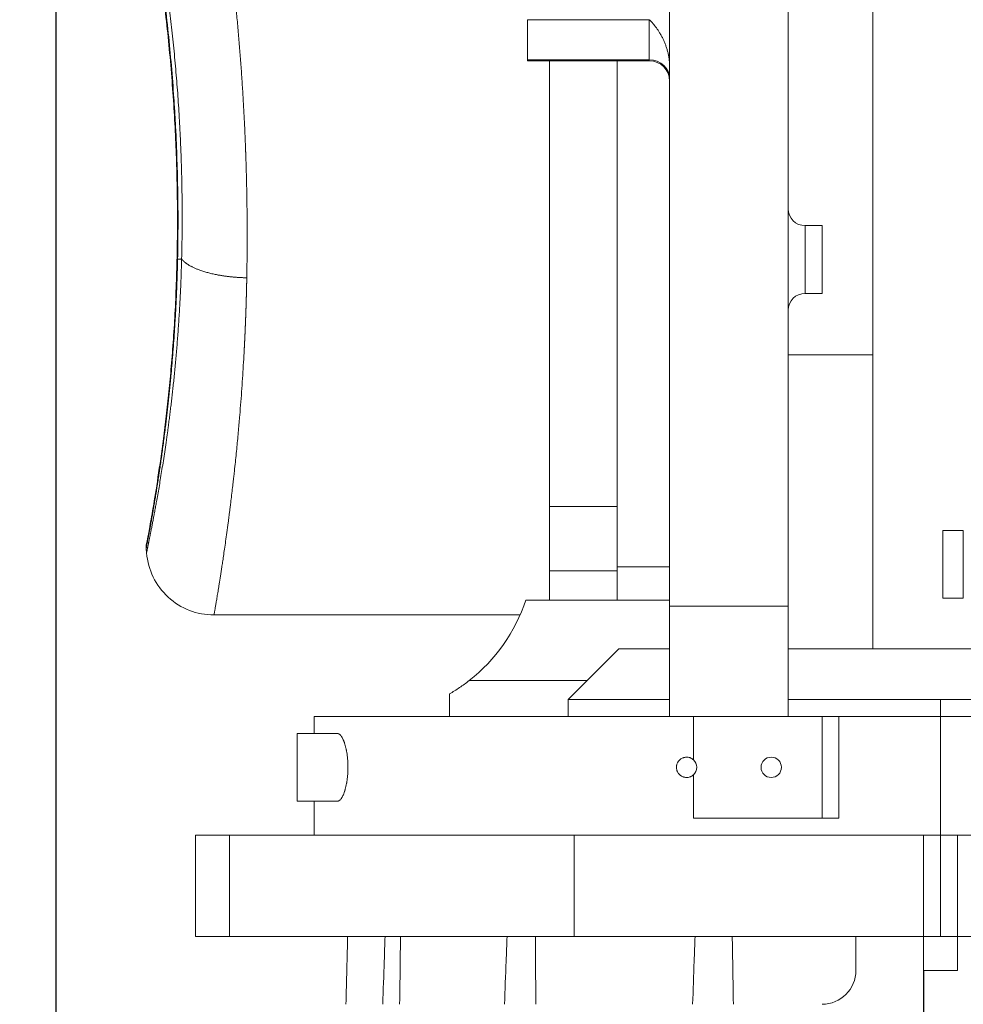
# Model space of a CAD drawing. Header units: millimetres. Extents: x 5437 to 18441, y -4466 to 3128.
# Tile 333 of 497: x 13336 to 13615, y -330 to -40. Entities that reach past the tile are written whole.
import ezdxf

# ---------------------------------------------------------------- set-up
doc = ezdxf.new("R2010")
doc.units = ezdxf.units.MM
doc.layers.add('1', color=7, linetype='Continuous', true_color=0xffffff)
doc.dimstyles.get("Standard").update_dxf_attribs({"dimtxt": 0.18, "dimasz": 0.18, "dimexe": 0.18, "dimexo": 0.0625, "dimgap": 0.09, "dimtad": 0, "dimtih": 1, "dimtoh": 1, "dimdec": 4, "dimzin": 0, "dimdsep": 46, "dimtxsty": 'Standard', "dimcen": 0.09, "dimadec": 0, "dimazin": 0, "dimtfac": 1, "dimtdec": 4, "dimtofl": 0, "dimtmove": 0, "dimatfit": 3, "dimfxl": 1, "dimtolj": 1, "dimtzin": 0, "dimarcsym": 0})

# ---------------------------------------------------------------- blocks, each defined once
blk = doc.blocks.new('*D4')
at = {"color": 0, "lineweight": -2, "transparency": 16777216}
for p, q in [((13346.81, 234.5), (13346.81, -825.63)), ((13857.59, -64.5), (13857.59, -825.63))]:
    blk.add_line(p, q, dxfattribs=at)
at = {"color": 0, "lineweight": 0, "transparency": 16777216}
for p, q in [((13426.81, -825.45), (13508.78, -825.45)), ((13777.59, -825.45), (13695.62, -825.45))]:
    blk.add_line(p, q, dxfattribs=at)
at = {"color": 0, "lineweight": 20, "transparency": 16777216}
for points in [[(13426.81, -812.12), (13426.81, -838.79), (13346.81, -825.45)], [(13777.59, -812.12), (13777.59, -838.79), (13857.59, -825.45)]]:
    blk.add_solid(points, dxfattribs=at)
at = {"layer": 'Defpoints', "color": 0, "lineweight": 20, "transparency": 16777216}
for p in [(13346.81, 234.56), (13857.59, -64.44), (13346.81, -825.45)]:
    blk.add_point(p, dxfattribs=at)
at = {"color": 0, "lineweight": 20, "transparency": 16777216, "insert": (13602.2, -825.45), "char_height": 80, "attachment_point": 5}
blk.add_mtext('\\A1;515', dxfattribs=at)
blk = doc.blocks.new('*D5')
at = {"color": 0, "lineweight": -2, "transparency": 16777216}
for p, q in [((13603.08, -320.5), (13603.08, -694.53)), ((13346.81, -825.39), (13346.81, -694.17))]:
    blk.add_line(p, q, dxfattribs=at)
at = {"color": 0, "lineweight": 0, "transparency": 16777216}
for p, q in [((13346.81, -694.35), (13266.81, -694.35)), ((13523.08, -694.35), (13426.81, -694.35))]:
    blk.add_line(p, q, dxfattribs=at)
at = {"color": 0, "lineweight": 20, "transparency": 16777216}
for points in [[(13426.81, -681.02), (13426.81, -707.69), (13346.81, -694.35)], [(13523.08, -681.02), (13523.08, -707.69), (13603.08, -694.35)]]:
    blk.add_solid(points, dxfattribs=at)
at = {"layer": 'Defpoints', "color": 0, "lineweight": 20, "transparency": 16777216}
for p in [(13603.08, -320.44), (13346.81, -694.35), (13346.81, -825.45)]:
    blk.add_point(p, dxfattribs=at)
at = {"color": 0, "lineweight": 20, "transparency": 16777216, "insert": (13166.72, -694.35), "char_height": 80, "attachment_point": 5}
blk.add_mtext('\\A1;250', dxfattribs=at)

msp = doc.modelspace()

# ---------------------------------------------------------------- linework, layer by layer
at = {"layer": '1', "color": 0, "lineweight": 20}
for p, q in [((13588.08476, -138.62715), (13588.08476, 114.56434)), ((13528.08476, 112.36206), (13528.08476, -212.87434)), ((13563.08476, 112.36206), (13563.08476, -212.87434)), ((13522.08476, -39.59445), (13486.08476, -39.59445)), ((13486.08476, -39.59445), (13486.08476, -51.4257)), ((13522.08476, -51.4257), (13522.08476, -39.59445)), ((13486.08476, -51.71936), (13486.08476, -51.4257)), ((13522.08476, -51.4257), (13486.08476, -51.4257)), ((13486.08476, -51.71936), (13522.08476, -51.71936)), ((13492.58476, -211.02904), (13492.58476, -51.72369)), ((13512.58476, -51.71777), (13512.58476, -201.16479)), ((13522.08476, -51.4257), (13522.08476, -51.71936)), ((13568.08476, -100.43566), (13573.08476, -100.43566)), ((13568.08476, -120.43566), (13568.08476, -100.43566)), ((13573.08476, -100.43566), (13573.08476, -120.43566)), ((13573.08476, -120.43566), (13568.08476, -120.43566)), ((13563.08515, -138.62715), (13588.08476, -138.62715)), ((13588.08476, -138.62715), (13588.08476, -225.43566)), ((13492.58476, -183.41127), (13512.58476, -183.41127)), ((13614.79748, -190.43566), (13608.78173, -190.43566)), ((13608.78173, -190.43566), (13608.78173, -210.43566)), ((13614.79748, -210.43566), (13614.79748, -190.43566)), ((13492.58476, -202.43566), (13512.58476, -202.43566)), ((13512.58476, -201.16479), (13528.08445, -201.16479)), ((13512.58476, -211.03149), (13512.58476, -201.16479)), ((13528.08476, -211.02886), (13485.5911, -211.02886)), ((13608.78173, -210.43566), (13614.79748, -210.43566)), ((13528.08476, -212.87434), (13528.08476, -245.43566)), ((13528.08476, -212.87434), (13563.08476, -212.87434)), ((13563.08476, -245.43566), (13563.08476, -212.87434)), ((13393.54687, -215.43566), (13483.90966, -215.43566)), ((13513.08476, -225.43566), (13498.08476, -240.43566)), ((13528.08354, -225.43566), (13513.08476, -225.43566)), ((13563.08476, -225.43566), (13608.08476, -225.43566)), ((13608.08476, -225.43566), (13672.95201, -225.43566)), ((13503.69903, -234.82216), (13468.8858, -234.82216)), ((13463.08476, -238.73693), (13463.08476, -245.43566)), ((13528.08476, -240.43566), (13498.08476, -240.43566)), ((13498.08476, -240.43566), (13498.08476, -245.43566)), ((13563.08476, -240.43566), (13608.08476, -240.43566)), ((13608.08476, -240.43566), (13679.74304, -240.43566)), ((13608.08476, -245.43566), (13608.08476, -240.43566)), ((13423.08476, -245.43566), (13423.08476, -250.43574)), ((13423.08476, -245.43566), (13535.11216, -245.43566)), ((13535.11216, -245.43566), (13573.08476, -245.43566)), ((13535.11216, -245.43566), (13535.11216, -258.22441)), ((13573.08476, -245.43566), (13578.08476, -245.43566)), ((13573.08476, -245.43566), (13573.08476, -275.43566)), ((13578.08476, -245.43566), (13608.08476, -245.43566)), ((13578.08476, -245.43566), (13578.08476, -275.43566)), ((13608.08476, -245.43566), (13769.54517, -245.43566)), ((13608.08476, -280.43566), (13608.08476, -245.43566)), ((13418.08476, -250.43566), (13429.96963, -250.43566)), ((13418.08476, -250.43566), (13418.08476, -270.43566)), ((13535.11216, -262.64692), (13535.11216, -275.43566)), ((13429.96963, -270.43566), (13418.08476, -270.43566)), ((13423.08476, -270.43551), (13423.08476, -280.43566)), ((13535.11216, -275.43566), (13578.08476, -275.43566)), ((13398.08476, -280.43566), (13388.08476, -280.43566)), ((13388.08476, -280.43566), (13388.08476, -310.43566)), ((13398.08476, -280.43566), (13499.91822, -280.43566)), ((13398.08476, -280.43566), (13398.08476, -310.43566)), ((13499.91822, -280.43566), (13603.08476, -280.43566)), ((13499.91822, -310.43566), (13499.91822, -280.43566)), ((13603.08476, -280.43566), (13608.08476, -280.43566)), ((13603.08476, -310.43566), (13603.08476, -280.43566)), ((13608.08476, -280.43566), (13613.08476, -280.43566)), ((13608.08476, -310.43566), (13608.08476, -280.43566)), ((13613.08476, -280.43566), (13716.2513, -280.43566)), ((13613.08476, -310.43566), (13613.08476, -280.43566)), ((13388.08476, -310.43566), (13398.08476, -310.43566)), ((13398.08476, -310.43566), (13499.91822, -310.43566)), ((13499.91822, -310.43566), (13583.08443, -310.43566)), ((13603.08476, -310.43566), (13583.08476, -310.43566)), ((13583.08476, -310.43566), (13583.08476, -320.43566)), ((13608.08476, -310.43566), (13603.08476, -310.43566)), ((13603.08476, -310.43566), (13603.08476, -320.43566)), ((13613.08476, -310.43566), (13608.08476, -310.43566)), ((13633.08476, -310.43566), (13613.08476, -310.43566)), ((13613.08476, -320.43566), (13613.08476, -310.43566)), ((13603.08476, -320.43566), (13613.08476, -320.43566))]:
    msp.add_line(p, q, dxfattribs=at)
for centre, radius, start, end in [((13522.08476, -57.71936), 6, 0, 90), ((13568.08476, -95.43566), 5, 180, 270), ((13568.08476, -125.43566), 5, 90, 180), ((13438.08476, -195.43566), 50, 308.0261321, 341.8284032), ((13533.08476, -260.43566), 3, 0, 47.4836321), ((13558.08476, -260.43566), 3, 0, 180), ((13533.08476, -260.43566), 3, 312.5163679, 0), ((13558.08476, -260.43566), 3, 180, 0), ((13573.08476, -320.43566), 10, 270, 0)]:
    msp.add_arc(centre, radius, start, end, dxfattribs=at)
msp.add_ellipse((13522.08476, -57.13204), major_axis=(-6, 0), ratio=0.951056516, start_param=3.141592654, end_param=4.71238898, dxfattribs=at)
for points, degree, knots in [([(13366.55426, 33.45338), (13367.12361, 31.12593), (13367.69525, 28.73359), (13368.83622, 23.81931), (13369.40556, 21.29737), (13370.53584, 16.12402), (13371.09678, 13.4726), (13371.92786, 9.39842), (13372.20318, 8.02418), (13372.61312, 5.93856), (13372.81733, 4.88968), (13373.05417, 3.65537), (13373.17222, 3.03556), (13373.23115, 2.72499), (13373.2606, 2.56954), (13373.27531, 2.49178), (13373.28267, 2.45288), (13373.28635, 2.43343), (13373.28792, 2.4251), (13373.28897, 2.41954), (13373.28949, 2.4168), (13373.8347, -0.46707), (13374.36405, -3.38368), (13375.38685, -9.28819), (13375.88029, -12.27608), (13376.82694, -18.32331), (13377.28014, -21.38266), (13377.92721, -26.02545), (13378.13745, -27.58201), (13378.44439, -29.93032), (13378.59574, -31.10784), (13378.76859, -32.48751), (13378.85408, -33.17882), (13378.89659, -33.52485), (13378.91778, -33.69795), (13378.92836, -33.78453), (13378.93365, -33.82782), (13378.9363, -33.84947), (13378.93743, -33.85875), (13378.93818, -33.86493), (13378.93856, -33.86799), (13379.32935, -37.07041), (13380.05539, -43.48024), (13380.97344, -53.12971), (13381.46909, -59.5865), (13381.79704, -64.43828), (13381.89907, -66.05708), (13382.04122, -68.48759), (13382.10958, -69.70343), (13382.18458, -71.12293), (13382.22091, -71.83294), (13382.23877, -72.18801), (13382.24763, -72.36556), (13382.25141, -72.44166), (13382.25393, -72.49239), (13382.25519, -72.51779), (13382.41684, -75.78507), (13382.67721, -82.22025), (13382.81938, -88.55854), (13382.90473, -94.84861), (13382.91899, -97.96954), (13382.89394, -104.16336), (13382.85463, -107.23626), (13382.79066, -110.2852)], 3, [0, 0, 0, 0, 0.0625, 0.0625, 0.125, 0.125, 0.1875, 0.1875, 0.21875, 0.21875, 0.234375, 0.2421875, 0.24609375, 0.248046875, 0.249023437, 0.249511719, 0.249755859, 0.24987793, 0.249938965, 0.249938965, 0.25, 0.25, 0.3125, 0.3125, 0.375, 0.375, 0.4375, 0.4375, 0.46875, 0.46875, 0.484375, 0.4921875, 0.49609375, 0.498046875, 0.499023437, 0.499511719, 0.499755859, 0.49987793, 0.499938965, 0.499938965, 0.5, 0.5, 0.5625, 0.625, 0.6875, 0.6875, 0.71875, 0.71875, 0.734375, 0.7421875, 0.74609375, 0.748046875, 0.749023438, 0.749511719, 0.749511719, 0.75, 0.75, 0.8125, 0.875, 0.875, 0.9375, 0.9375, 1, 1, 1, 1]), ([(13366.65132, 32.31533), (13367.9065, 27.22558), (13370.32894, 16.57408), (13373.87721, -1.14769), (13376.95585, -19.70845), (13379.43823, -38.64689), (13381.23356, -57.49167), (13382.33691, -75.81577), (13382.79225, -93.29565), (13382.7419, -104.31235), (13382.62995, -109.64322)], 3, [0, 0, 0, 0, 0.139369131, 0.274592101, 0.405683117, 0.532654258, 0.655525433, 0.77433703, 0.88914185, 1, 1, 1, 1]), ([(13390.3802, 30.05686), (13390.39097, 30.00101), (13390.41249, 29.88946), (13390.4447, 29.72216), (13390.47682, 29.55515), (13390.50884, 29.38842), (13390.54077, 29.22197), (13390.57261, 29.05582), (13390.60435, 28.88994), (13390.636, 28.72436), (13390.66755, 28.55907), (13390.69901, 28.39407), (13390.73037, 28.22937), (13390.76163, 28.06496), (13390.79281, 27.90085), (13390.82388, 27.73703), (13390.85487, 27.57352), (13390.88576, 27.4103), (13390.91655, 27.24739), (13390.94725, 27.08478), (13390.97785, 26.92248), (13391.00836, 26.76049), (13391.03877, 26.5988), (13391.06909, 26.43742), (13391.09932, 26.27636), (13391.12945, 26.1156), (13391.15948, 25.95516), (13391.18943, 25.79504), (13391.21927, 25.63523), (13391.24902, 25.47574), (13391.27868, 25.31657), (13391.30824, 25.15772), (13391.33771, 24.99919), (13391.36708, 24.84099), (13391.39636, 24.68311), (13391.42554, 24.52555), (13391.45463, 24.36833), (13391.48362, 24.21143), (13391.51252, 24.05486), (13391.54132, 23.89862), (13391.57003, 23.74272), (13391.59865, 23.58715), (13391.62716, 23.43191), (13391.65559, 23.27701), (13391.68392, 23.12245), (13391.71215, 22.96823), (13391.74029, 22.81435), (13391.76834, 22.6608), (13391.79629, 22.50761), (13391.82415, 22.35475), (13391.85191, 22.20224), (13391.87958, 22.05008), (13391.90715, 21.89826), (13391.93462, 21.74679), (13391.96201, 21.59567), (13391.98929, 21.44491), (13392.01649, 21.29449), (13392.04359, 21.14443), (13392.07059, 20.99472), (13392.0975, 20.84537), (13392.12431, 20.69638), (13392.15103, 20.54774), (13392.17765, 20.39947), (13392.20418, 20.25155), (13392.23062, 20.10399), (13392.25696, 19.9568), (13392.2832, 19.80997), (13392.30935, 19.66351), (13392.33541, 19.51741), (13392.36137, 19.37168), (13392.38724, 19.22631), (13392.41301, 19.08132), (13392.43869, 18.93669), (13392.46427, 18.79244), (13392.48976, 18.64856), (13392.51515, 18.50505), (13392.54045, 18.36192), (13392.56565, 18.21916), (13392.59076, 18.07678), (13392.61577, 17.93478), (13392.64069, 17.79316), (13392.66551, 17.65191), (13392.69024, 17.51105), (13392.71488, 17.37057), (13392.73942, 17.23047), (13392.76386, 17.09075), (13392.78821, 16.95142), (13392.81247, 16.81248), (13392.83663, 16.67392), (13392.8607, 16.53575), (13392.88467, 16.39797), (13392.90854, 16.26058), (13392.93233, 16.12357), (13392.95601, 15.98696), (13392.9796, 15.85075), (13393.0031, 15.71492), (13393.02651, 15.57949), (13393.04981, 15.44446), (13393.07303, 15.30982), (13393.09615, 15.17558), (13393.11917, 15.04174), (13393.1421, 14.90829), (13393.16493, 14.77525), (13393.18767, 14.64261), (13393.21032, 14.51037), (13393.23287, 14.37853), (13393.25532, 14.24709), (13393.27768, 14.11606), (13393.49393, 12.84739), (13393.89508, 10.45698), (13394.46735, 6.9414), (13395.01259, 3.48762), (13395.53081, 0.10136), (13396.08917, -3.66554), (13396.68219, -7.82802), (13397.30339, -12.39992), (13397.88778, -16.91784), (13398.44991, -21.49307), (13398.98914, -26.13671), (13399.50511, -30.85968), (13399.98554, -35.55084), (13400.43743, -40.27699), (13400.86014, -45.04947), (13401.25344, -49.8794), (13401.61234, -54.70453), (13401.93681, -59.52009), (13402.22685, -64.3214), (13402.48247, -69.10389), (13402.70367, -73.863), (13402.83296, -77.1383), (13402.89738, -78.94314), (13402.90954, -79.28913), (13402.92154, -79.63522), (13402.93336, -79.98143), (13402.945, -80.32774), (13402.95647, -80.67415), (13402.96776, -81.02066), (13402.97888, -81.36728), (13402.98982, -81.71399), (13403.00059, -82.0608), (13403.01118, -82.4077), (13403.0216, -82.7547), (13403.03184, -83.10178), (13403.04191, -83.44895), (13403.0518, -83.79621), (13403.06152, -84.14355), (13403.07106, -84.49098), (13403.08043, -84.83848), (13403.08962, -85.18607), (13403.09863, -85.53373), (13403.10747, -85.88146), (13403.11614, -86.22926), (13403.12463, -86.57714), (13403.13295, -86.92508), (13403.14109, -87.27309), (13403.14906, -87.62116), (13403.15685, -87.9693), (13403.16446, -88.31749), (13403.1719, -88.66575), (13403.17917, -89.01405), (13403.18626, -89.36241), (13403.19317, -89.71083), (13403.19991, -90.05929), (13403.20648, -90.4078), (13403.21287, -90.75635), (13403.21908, -91.10495), (13403.22512, -91.45359), (13403.23099, -91.80227), (13403.23668, -92.15098), (13403.24219, -92.49973), (13403.24753, -92.84851), (13403.2527, -93.19732), (13403.25769, -93.54616), (13403.2625, -93.89502), (13403.26714, -94.24391), (13403.2716, -94.59282), (13403.27589, -94.94175), (13403.28, -95.2907), (13403.28394, -95.63966), (13403.28771, -95.98864), (13403.29129, -96.33762), (13403.29471, -96.68662), (13403.29795, -97.03562), (13403.30101, -97.38463), (13403.3039, -97.73363), (13403.30661, -98.08264), (13403.30915, -98.43164), (13403.31151, -98.78064), (13403.3137, -99.12963), (13403.31571, -99.47862), (13403.31755, -99.82759), (13403.31921, -100.17655), (13403.3207, -100.52549), (13403.32201, -100.87441), (13403.32315, -101.22332), (13403.32411, -101.5722), (13403.32489, -101.92105), (13403.3255, -102.26988), (13403.32594, -102.61868), (13403.3262, -102.96744), (13403.32629, -103.31617), (13403.3262, -103.66487), (13403.32594, -104.01352), (13403.3255, -104.36214), (13403.32488, -104.71071), (13403.32409, -105.05924), (13403.32313, -105.40771), (13403.32199, -105.75614), (13403.32067, -106.10451), (13403.31918, -106.45283), (13403.31752, -106.80109), (13403.31568, -107.14929), (13403.31367, -107.49743), (13403.31147, -107.8455), (13403.30911, -108.19351), (13403.30657, -108.54145), (13403.30385, -108.88931), (13403.30096, -109.2371), (13403.2979, -109.58482), (13403.29466, -109.93245), (13403.29124, -110.28), (13403.28765, -110.62747), (13403.28388, -110.97486), (13403.27994, -111.32215), (13403.27583, -111.66935), (13403.27153, -112.01646), (13403.26707, -112.36348), (13403.26243, -112.71039), (13403.25761, -113.05721), (13403.25262, -113.40392), (13403.24745, -113.75052), (13403.24211, -114.09702), (13403.23659, -114.4434), (13403.2309, -114.78967), (13403.22503, -115.13582), (13403.219, -115.48188), (13403.21483, -115.71238), (13403.21274, -115.82766)], 3, [0, 0, 0, 0, 0.001355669, 0.002707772, 0.00405631, 0.005401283, 0.00674269, 0.008080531, 0.009414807, 0.010745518, 0.012072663, 0.013396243, 0.014716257, 0.016032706, 0.017345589, 0.018654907, 0.01996066, 0.021262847, 0.022561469, 0.023856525, 0.025148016, 0.026435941, 0.027720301, 0.029001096, 0.030278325, 0.031551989, 0.032822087, 0.03408862, 0.035351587, 0.03661099, 0.037866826, 0.039119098, 0.040367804, 0.041612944, 0.04285452, 0.04409253, 0.045326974, 0.046557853, 0.047785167, 0.049008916, 0.050229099, 0.051445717, 0.052658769, 0.053868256, 0.055074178, 0.056276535, 0.057475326, 0.058670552, 0.059862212, 0.061050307, 0.062234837, 0.063415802, 0.064593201, 0.065767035, 0.066937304, 0.068104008, 0.069267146, 0.070426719, 0.071582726, 0.072735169, 0.073884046, 0.075029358, 0.076171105, 0.077309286, 0.078443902, 0.079574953, 0.080702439, 0.081826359, 0.082946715, 0.084063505, 0.08517673, 0.08628639, 0.087392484, 0.088495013, 0.089593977, 0.090689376, 0.09178121, 0.092869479, 0.093954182, 0.095035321, 0.096112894, 0.097186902, 0.098257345, 0.099324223, 0.100387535, 0.101447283, 0.102503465, 0.103556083, 0.104605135, 0.105650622, 0.106692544, 0.107730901, 0.108765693, 0.10979692, 0.110824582, 0.111848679, 0.11286921, 0.113886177, 0.114899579, 0.115909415, 0.116915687, 0.117918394, 0.118917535, 0.119913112, 0.120905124, 0.12189357, 0.122878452, 0.123859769, 0.124837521, 0.151367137, 0.177131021, 0.202129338, 0.226362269, 0.249830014, 0.282166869, 0.313798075, 0.344724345, 0.374946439, 0.406873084, 0.438379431, 0.469466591, 0.500135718, 0.531816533, 0.563380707, 0.594829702, 0.626164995, 0.657388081, 0.688500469, 0.719503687, 0.750399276, 0.752662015, 0.754926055, 0.757191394, 0.759458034, 0.761725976, 0.76399522, 0.766265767, 0.768537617, 0.770810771, 0.773085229, 0.775360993, 0.777638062, 0.779916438, 0.782196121, 0.784477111, 0.786759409, 0.789043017, 0.791327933, 0.79361416, 0.795901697, 0.798190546, 0.800480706, 0.802772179, 0.805064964, 0.807359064, 0.809654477, 0.811951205, 0.814249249, 0.816548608, 0.818849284, 0.821151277, 0.823454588, 0.825759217, 0.828065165, 0.830372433, 0.83268102, 0.834990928, 0.837302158, 0.839614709, 0.841928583, 0.844243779, 0.846560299, 0.848878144, 0.851197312, 0.853517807, 0.855839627, 0.858162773, 0.860487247, 0.862813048, 0.865140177, 0.867468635, 0.869798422, 0.872129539, 0.874461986, 0.876795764, 0.879130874, 0.881467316, 0.88380509, 0.886144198, 0.88848464, 0.890826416, 0.893169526, 0.895513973, 0.897859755, 0.900206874, 0.90255533, 0.904905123, 0.907256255, 0.909608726, 0.911962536, 0.914317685, 0.916674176, 0.919032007, 0.92139118, 0.923751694, 0.926113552, 0.928476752, 0.930841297, 0.933207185, 0.935574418, 0.937942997, 0.940312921, 0.942684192, 0.94505681, 0.947430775, 0.949806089, 0.952182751, 0.954560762, 0.956940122, 0.959320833, 0.961702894, 0.964086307, 0.966471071, 0.968857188, 0.971244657, 0.97363348, 0.976023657, 0.978415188, 0.980808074, 0.983202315, 0.985597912, 0.987994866, 0.990393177, 0.992792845, 0.995193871, 0.997596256, 1, 1, 1, 1]), ([(13370.93324, 17.34833), (13373.43423, 6.36776), (13375.87685, -5.61688), (13378.10471, -18.4091), (13381.75764, -44.62386), (13383.72934, -71.76953), (13384.22868, -85.04351), (13384.28202, -97.96321), (13383.97717, -110.28165)], 5, [0, 0, 0, 0, 0, 0, 0.509040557, 0.509040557, 0.509040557, 1, 1, 1, 1, 1, 1]), ([(13522.08476, -39.59445), (13522.10663, -39.61582), (13522.12863, -39.63743), (13522.17255, -39.68082), (13522.23843, -39.74622), (13522.39202, -39.90118), (13522.69866, -40.22045), (13522.96006, -40.51015), (13523.47973, -41.11103), (13523.82199, -41.54024), (13524.4911, -42.45712), (13524.81797, -42.94478), (13525.21187, -43.59237), (13525.32893, -43.7895), (13525.44417, -43.99098), (13525.52058, -44.12626), (13525.55857, -44.19441), (13525.74734, -44.53737), (13525.89421, -44.81848), (13526.1785, -45.39426), (13526.31592, -45.68893), (13526.57996, -46.29194), (13526.70658, -46.6003), (13526.9475, -47.23088), (13527.0618, -47.55312), (13527.27629, -48.21174), (13527.37648, -48.54814), (13527.5606, -49.23545), (13527.64454, -49.58636), (13527.79353, -50.3032), (13527.85859, -50.66913), (13527.96649, -51.41661), (13528.00934, -51.79817), (13528.06847, -52.57777), (13528.08476, -52.9758), (13528.08476, -53.38263)], 3, [0, 0, 0, 0, 0.0078125, 0.0078125, 0.015625, 0.03125, 0.0625, 0.125, 0.125, 0.25, 0.25, 0.375, 0.375, 0.40625, 0.421875, 0.421875, 0.4375, 0.4375, 0.5, 0.5, 0.5625, 0.5625, 0.625, 0.625, 0.6875, 0.6875, 0.75, 0.75, 0.8125, 0.8125, 0.875, 0.875, 0.9375, 0.9375, 1, 1, 1, 1]), ([(13382.79064, -110.2852), (13382.78941, -110.34335), (13382.78694, -110.45964), (13382.78316, -110.63397), (13382.77933, -110.8082), (13382.77543, -110.98234), (13382.77147, -111.15638), (13382.76745, -111.33032), (13382.76337, -111.50418), (13382.75923, -111.67793), (13382.75502, -111.8516), (13382.75076, -112.02516), (13382.74643, -112.19864), (13382.74204, -112.37201), (13382.7376, -112.5453), (13382.73309, -112.71848), (13382.72852, -112.89158), (13382.72389, -113.06457), (13382.7192, -113.23747), (13382.71445, -113.41028), (13382.70964, -113.58299), (13382.70477, -113.75561), (13382.69984, -113.92813), (13382.69485, -114.10056), (13382.6898, -114.27289), (13382.68469, -114.44512), (13382.67952, -114.61727), (13382.67429, -114.78931), (13382.669, -114.96126), (13382.66365, -115.13312), (13382.65825, -115.30487), (13382.65278, -115.47654), (13382.64726, -115.64811), (13382.64167, -115.81958), (13382.63603, -115.99096), (13382.63033, -116.16224), (13382.62458, -116.33343), (13382.61876, -116.50452), (13382.61289, -116.67552), (13382.60695, -116.84642), (13382.60096, -117.01723), (13382.59491, -117.18794), (13382.58881, -117.35855), (13382.58264, -117.52907), (13382.57642, -117.6995), (13382.57015, -117.86983), (13382.56381, -118.04006), (13382.55742, -118.2102), (13382.55097, -118.38024), (13382.54446, -118.55018), (13382.5379, -118.72004), (13382.53128, -118.88979), (13382.5246, -119.05945), (13382.51787, -119.22902), (13382.51108, -119.39848), (13382.50424, -119.56786), (13382.49733, -119.73713), (13382.49038, -119.90632), (13382.48336, -120.0754), (13382.4763, -120.24439), (13382.46917, -120.41329), (13382.46199, -120.58209), (13382.45476, -120.75079), (13382.44747, -120.9194), (13382.44012, -121.08791), (13382.43272, -121.25633), (13382.42527, -121.42465), (13382.41776, -121.59287), (13382.41019, -121.761), (13382.40258, -121.92903), (13382.3949, -122.09697), (13382.38718, -122.26481), (13382.3794, -122.43256), (13382.37156, -122.60021), (13382.36367, -122.76776), (13382.35573, -122.93522), (13382.34774, -123.10258), (13382.33969, -123.26984), (13382.33158, -123.43701), (13382.32343, -123.60409), (13382.31522, -123.77107), (13382.30696, -123.93795), (13382.29865, -124.10474), (13382.29028, -124.27143), (13382.28186, -124.43802), (13382.27339, -124.60452), (13382.26487, -124.77092), (13382.25629, -124.93723), (13382.24766, -125.10344), (13382.23898, -125.26955), (13382.23025, -125.43557), (13382.22147, -125.60149), (13382.21264, -125.76732), (13382.20375, -125.93305), (13382.19481, -126.09868), (13382.18583, -126.26422), (13382.17679, -126.42966), (13382.1677, -126.59501), (13382.15856, -126.76026), (13382.14937, -126.92541), (13382.14013, -127.09047), (13382.13084, -127.25543), (13382.1215, -127.4203), (13382.11211, -127.58506), (13382.10267, -127.74974), (13382.09318, -127.91431), (13382.08364, -128.07879), (13382.07405, -128.24318), (13381.99936, -129.51652), (13381.85211, -131.87614), (13381.61663, -135.26879), (13381.3629, -138.59342), (13381.09228, -141.84989), (13380.84235, -144.63506), (13380.62025, -146.97524), (13380.43082, -148.89266), (13380.23717, -150.77907), (13380.03967, -152.63447), (13379.83867, -154.45883), (13379.63453, -156.25215), (13379.42763, -158.01442), (13379.19525, -159.93669), (13378.93735, -162.00248), (13378.65425, -164.19252), (13378.37033, -166.3181), (13378.08641, -168.37918), (13377.80334, -170.37578), (13377.56196, -172.03311), (13377.36218, -173.37906), (13377.20329, -174.43557), (13377.04611, -175.46729), (13376.89075, -176.47423), (13376.73733, -177.4564), (13376.58596, -178.41379), (13376.43676, -179.34639), (13376.28986, -180.25422), (13376.14537, -181.13726), (13376.00342, -181.99552), (13375.86412, -182.829), (13375.72759, -183.63768), (13375.59397, -184.42159), (13375.46337, -185.1807), (13375.33591, -185.91502), (13375.21173, -186.62456), (13375.09094, -187.3093), (13374.97368, -187.96925), (13374.86007, -188.60441), (13374.75024, -189.21476), (13374.64879, -189.77569), (13374.55531, -190.29012), (13374.46937, -190.7607), (13374.38683, -191.21062), (13374.30771, -191.63985), (13374.23207, -192.04841), (13374.15996, -192.43629), (13374.09141, -192.80349), (13374.02648, -193.15001), (13373.9652, -193.47585), (13373.90762, -193.781), (13373.85379, -194.06548), (13373.77038, -194.50513), (13373.6717, -195.02308), (13373.58045, -195.49918), (13373.52541, -195.78462), (13373.51311, -195.84803), (13373.51309, -195.84809)], 3, [0, 0, 0, 0, 0.001153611, 0.002307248, 0.003460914, 0.004614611, 0.005768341, 0.006922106, 0.00807591, 0.009229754, 0.010383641, 0.011537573, 0.012691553, 0.013845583, 0.014999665, 0.016153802, 0.017307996, 0.018462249, 0.019616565, 0.020770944, 0.021925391, 0.023079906, 0.024234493, 0.025389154, 0.026543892, 0.027698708, 0.028853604, 0.030008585, 0.031163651, 0.032318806, 0.033474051, 0.034629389, 0.035784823, 0.036940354, 0.038095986, 0.039251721, 0.04040756, 0.041563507, 0.042719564, 0.043875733, 0.045032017, 0.046188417, 0.047344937, 0.048501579, 0.049658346, 0.050815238, 0.05197226, 0.053129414, 0.054286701, 0.055444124, 0.056601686, 0.05775939, 0.058917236, 0.060075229, 0.061233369, 0.062391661, 0.063550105, 0.064708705, 0.065867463, 0.067026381, 0.068185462, 0.069344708, 0.070504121, 0.071663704, 0.07282346, 0.07398339, 0.075143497, 0.076303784, 0.077464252, 0.078624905, 0.079785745, 0.080946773, 0.082107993, 0.083269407, 0.084431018, 0.085592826, 0.086754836, 0.08791705, 0.089079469, 0.090242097, 0.091404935, 0.092567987, 0.093731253, 0.094894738, 0.096058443, 0.097222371, 0.098386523, 0.099550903, 0.100715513, 0.101880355, 0.103045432, 0.104210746, 0.105376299, 0.106542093, 0.107708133, 0.108874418, 0.110040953, 0.111207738, 0.112374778, 0.113542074, 0.114709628, 0.115877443, 0.117045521, 0.118213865, 0.119382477, 0.12055136, 0.121720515, 0.122889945, 0.124059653, 0.148918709, 0.173754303, 0.198589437, 0.223447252, 0.248350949, 0.263876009, 0.279395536, 0.294915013, 0.310439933, 0.325975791, 0.341528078, 0.357102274, 0.372703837, 0.393504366, 0.414291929, 0.435079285, 0.455879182, 0.476704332, 0.49756738, 0.509580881, 0.521572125, 0.533543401, 0.545497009, 0.557435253, 0.569360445, 0.581274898, 0.59318093, 0.605080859, 0.616977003, 0.628871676, 0.640767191, 0.652665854, 0.664569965, 0.676481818, 0.688403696, 0.70033787, 0.712286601, 0.724252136, 0.736236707, 0.748242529, 0.758754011, 0.769256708, 0.779752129, 0.790241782, 0.800727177, 0.811209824, 0.821691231, 0.832172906, 0.842656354, 0.853143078, 0.863634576, 0.874132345, 0.905632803, 0.937090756, 0.968546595, 1, 1, 1, 1]), ([(13383.97717, -110.28167), (13383.67932, -122.09253), (13383.00611, -133.3493), (13382.04224, -143.83), (13379.85963, -162.37077), (13377.52641, -176.8153), (13376.45783, -182.75241), (13374.92485, -190.76248), (13374.00018, -195.25252), (13373.74333, -196.47507), (13373.61492, -197.08608), (13373.61503, -197.08543)], 5, [0, 0, 0, 0, 0, 0, 0.385934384, 0.385934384, 0.385934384, 0.750663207, 0.750663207, 0.750663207, 1, 1, 1, 1, 1, 1]), ([(13382.62995, -109.64322), (13382.489, -115.85417), (13382.0439, -127.75491), (13380.79245, -144.20373), (13379.23533, -158.75761), (13377.57083, -171.15668), (13376.01437, -181.12196), (13374.75444, -188.4191), (13373.93901, -192.85355), (13373.76656, -193.8186), (13373.76662, -193.81198)], 3, [0, 0, 0, 0, 0.124292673, 0.248694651, 0.37329666, 0.498189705, 0.623433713, 0.749010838, 0.874838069, 1, 1, 1, 1]), ([(13382.79067, -110.2852), (13382.73995, -110.21667), (13382.69986, -110.14725), (13382.64144, -110.00756), (13382.62313, -109.93728), (13382.60852, -109.79681), (13382.61223, -109.72662), (13382.62858, -109.64901), (13382.63039, -109.6411), (13382.63234, -109.63321)], 3, [0, 0, 0, 0, 0.321181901, 0.321181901, 0.642363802, 0.642363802, 0.963545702, 0.963545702, 1, 1, 1, 1]), ([(13403.21274, -115.8277), (13400.62504, -115.78046), (13398.03733, -115.58361), (13395.53996, -115.2387), (13390.90605, -114.27765), (13387.2814, -112.85758), (13385.79363, -112.05348), (13384.68409, -111.18434), (13383.97717, -110.28167)], 5, [0, 0, 0, 0, 0, 0, 0.50000008, 0.50000008, 0.50000008, 1, 1, 1, 1, 1, 1]), ([(13403.21274, -115.82766), (13403.21167, -115.88628), (13403.20952, -116.00356), (13403.20624, -116.17945), (13403.2029, -116.35541), (13403.19952, -116.53142), (13403.19608, -116.70749), (13403.19258, -116.88361), (13403.18904, -117.0598), (13403.18544, -117.23603), (13403.1818, -117.41233), (13403.1781, -117.58868), (13403.17434, -117.76508), (13403.17054, -117.94154), (13403.16668, -118.11805), (13403.16278, -118.29462), (13403.15881, -118.47124), (13403.1548, -118.64791), (13403.15074, -118.82463), (13403.14662, -119.00141), (13403.14245, -119.17823), (13403.13823, -119.35511), (13403.13396, -119.53203), (13403.12963, -119.70901), (13403.12525, -119.88603), (13403.12082, -120.06311), (13403.11634, -120.24023), (13403.11181, -120.4174), (13403.10722, -120.59461), (13403.10258, -120.77187), (13403.09789, -120.94918), (13403.09315, -121.12654), (13403.08835, -121.30393), (13403.08351, -121.48138), (13403.07861, -121.65887), (13403.07366, -121.8364), (13403.06865, -122.01397), (13403.0636, -122.19159), (13403.05849, -122.36925), (13403.05333, -122.54695), (13403.04812, -122.72469), (13403.04285, -122.90248), (13403.03754, -123.0803), (13403.03217, -123.25816), (13403.02675, -123.43606), (13403.02128, -123.614), (13403.01575, -123.79198), (13403.01018, -123.97), (13403.00455, -124.14805), (13402.99887, -124.32614), (13402.99313, -124.50426), (13402.98735, -124.68242), (13402.98151, -124.86062), (13402.97562, -125.03885), (13402.96968, -125.21712), (13402.96368, -125.39541), (13402.95764, -125.57374), (13402.95154, -125.75211), (13402.94539, -125.9305), (13402.93919, -126.10893), (13402.93293, -126.28738), (13402.92663, -126.46587), (13402.92027, -126.64439), (13402.91386, -126.82293), (13402.90739, -127.00151), (13402.90088, -127.18011), (13402.89431, -127.35874), (13402.88769, -127.53739), (13402.88102, -127.71608), (13402.8743, -127.89479), (13402.86752, -128.07352), (13402.86069, -128.25228), (13402.85381, -128.43106), (13402.84688, -128.60987), (13402.8399, -128.7887), (13402.83286, -128.96755), (13402.82577, -129.14643), (13402.81863, -129.32533), (13402.81144, -129.50424), (13402.80419, -129.68318), (13402.7969, -129.86214), (13402.78955, -130.04111), (13402.78215, -130.22011), (13402.77469, -130.39912), (13402.76719, -130.57816), (13402.75963, -130.7572), (13402.75202, -130.93627), (13402.74436, -131.11535), (13402.73664, -131.29445), (13402.72888, -131.47356), (13402.72106, -131.65268), (13402.71319, -131.83182), (13402.70526, -132.01097), (13402.69729, -132.19014), (13402.68926, -132.36931), (13402.68118, -132.5485), (13402.67305, -132.7277), (13402.66487, -132.9069), (13402.65663, -133.08612), (13402.64835, -133.26535), (13402.64001, -133.44458), (13402.63161, -133.62383), (13402.62317, -133.80308), (13402.61467, -133.98233), (13402.60613, -134.16159), (13402.59753, -134.34086), (13402.58887, -134.52013), (13402.58017, -134.69941), (13402.57141, -134.87869), (13402.5626, -135.05798), (13402.55374, -135.23726), (13402.54483, -135.41655), (13402.53586, -135.59584), (13402.52685, -135.77513), (13402.51778, -135.95442), (13402.50865, -136.13371), (13402.49948, -136.313), (13402.49025, -136.49228), (13402.48098, -136.67157), (13402.47165, -136.85085), (13402.39896, -138.2397), (13402.25318, -140.85965), (13402.01626, -144.6974), (13401.75252, -148.58683), (13401.46192, -152.51677), (13401.19324, -155.86868), (13400.95368, -158.6806), (13400.74879, -160.98648), (13400.52771, -163.37743), (13400.29041, -165.84587), (13400.03691, -168.38354), (13399.76717, -170.98148), (13399.52846, -173.19312), (13399.31288, -175.12933), (13399.11247, -176.89091), (13398.87006, -178.97064), (13398.63252, -180.95037), (13398.41924, -182.6847), (13398.24935, -184.04283), (13398.0945, -185.2609), (13397.95472, -186.34481), (13397.83, -187.29999), (13397.62109, -188.8839), (13397.33312, -191.02467), (13396.97344, -193.61865), (13396.6424, -195.94063), (13396.33995, -198.01053), (13396.07279, -199.80343), (13395.83501, -201.37695), (13395.61996, -202.77999), (13395.41663, -204.08909), (13395.22499, -205.30737), (13395.04506, -206.43798), (13394.87683, -207.48407), (13394.67241, -208.74408), (13394.44393, -210.13715), (13394.20747, -211.55861), (13394.00754, -212.74544), (13393.82286, -213.83098), (13393.67043, -214.72159), (13393.56952, -215.30611), (13393.5469, -215.43554), (13393.54687, -215.43566)], 3, [0, 0, 0, 0, 0.001006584, 0.00201398, 0.003022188, 0.004031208, 0.00504104, 0.006051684, 0.007063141, 0.008075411, 0.009088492, 0.010102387, 0.011117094, 0.012132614, 0.013148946, 0.014166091, 0.015184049, 0.016202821, 0.017222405, 0.018242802, 0.019264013, 0.020286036, 0.021308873, 0.022332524, 0.023356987, 0.024382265, 0.025408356, 0.02643526, 0.027462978, 0.02849151, 0.029520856, 0.030551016, 0.031581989, 0.032613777, 0.033646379, 0.034679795, 0.035714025, 0.036749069, 0.037784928, 0.038821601, 0.039859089, 0.040897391, 0.041936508, 0.042976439, 0.044017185, 0.045058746, 0.046101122, 0.047144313, 0.048188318, 0.049233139, 0.050278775, 0.051325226, 0.052372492, 0.053420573, 0.05446947, 0.055519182, 0.05656971, 0.057621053, 0.058673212, 0.059726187, 0.060779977, 0.061834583, 0.062890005, 0.063946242, 0.065003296, 0.066061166, 0.067119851, 0.068179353, 0.069239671, 0.070300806, 0.071362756, 0.072425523, 0.073489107, 0.074553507, 0.075618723, 0.076684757, 0.077751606, 0.078819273, 0.079887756, 0.080957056, 0.082027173, 0.083098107, 0.084169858, 0.085242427, 0.086315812, 0.087390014, 0.088465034, 0.089540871, 0.090617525, 0.091694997, 0.092773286, 0.093852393, 0.094932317, 0.096013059, 0.097094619, 0.098176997, 0.099260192, 0.100344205, 0.101429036, 0.102514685, 0.103601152, 0.104688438, 0.105776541, 0.106865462, 0.107955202, 0.10904576, 0.110137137, 0.111229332, 0.112322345, 0.113416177, 0.114510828, 0.115606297, 0.116702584, 0.117799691, 0.118897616, 0.119996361, 0.121095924, 0.122196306, 0.123297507, 0.124399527, 0.125502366, 0.148928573, 0.173162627, 0.198204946, 0.224055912, 0.250715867, 0.265927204, 0.282019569, 0.298993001, 0.316847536, 0.335583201, 0.355200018, 0.375698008, 0.386931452, 0.401081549, 0.418148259, 0.438131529, 0.45112474, 0.463081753, 0.474002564, 0.483887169, 0.492735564, 0.500547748, 0.528538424, 0.555015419, 0.579978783, 0.603428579, 0.625364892, 0.644200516, 0.662702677, 0.680871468, 0.69870699, 0.716209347, 0.733378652, 0.750215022, 0.782177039, 0.813646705, 0.844624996, 0.875112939, 0.917023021, 0.958664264, 1, 1, 1, 1]), ([(13373.61503, -197.08543), (13373.85973, -199.66337), (13375.14441, -204.37508), (13379.67579, -210.5023), (13386.1559, -214.51281), (13390.95753, -215.40445), (13393.54687, -215.43567)], 3, [0, 0, 0, 0, 0.250000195, 0.499999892, 0.749999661, 1, 1, 1, 1]), ([(13463.08476, -238.73693), (13464.08349, -238.16032), (13465.06757, -237.54611), (13467.0026, -236.24155), (13467.95355, -235.5512), (13468.8858, -234.82216)], 3, [0, 0, 0, 0, 0.5, 0.5, 1, 1, 1, 1]), ([(13429.96963, -250.43566), (13430.06092, -250.43566), (13430.15237, -250.45149), (13430.33557, -250.5136), (13430.42731, -250.5599), (13430.61103, -250.68269), (13430.70301, -250.75917), (13430.84107, -250.89699), (13430.8871, -250.94678), (13430.95616, -251.02736), (13430.97921, -251.05523), (13431.02507, -251.11269), (13431.04791, -251.14228), (13431.16165, -251.29461), (13431.34069, -251.56596), (13431.5136, -251.89158), (13431.68318, -252.24463), (13431.76631, -252.43487), (13431.86791, -252.6905), (13431.88811, -252.74252), (13431.92828, -252.84838), (13431.94817, -252.90201), (13432.0072, -253.06491), (13432.04573, -253.17622), (13432.15883, -253.51818), (13432.23093, -253.75684), (13432.36824, -254.25552), (13432.43346, -254.51554), (13432.52578, -254.92205), (13432.55564, -255.0603), (13432.59899, -255.27192), (13432.6132, -255.34316), (13432.63414, -255.45111), (13432.64107, -255.4873), (13432.65477, -255.5599), (13432.71572, -255.88747), (13432.77041, -256.22288), (13432.85768, -256.8313), (13432.89634, -257.14159), (13432.96345, -257.77442), (13432.99189, -258.09696), (13433.0207, -258.50813), (13433.02612, -258.59076), (13433.03375, -258.71532), (13433.0362, -258.75691), (13433.04092, -258.84004), (13433.05225, -259.04788), (13433.06131, -259.25581), (13433.07873, -259.75499), (13433.09046, -260.42098), (13433.07939, -261.08779), (13433.06241, -261.5882), (13433.0553, -261.75506), (13433.04457, -261.9637), (13433.04234, -262.00541), (13433.03769, -262.0886), (13433.03046, -262.21311), (13433.02246, -262.3368), (13432.99409, -262.74731), (13432.96597, -263.06998), (13432.89936, -263.70419), (13432.86086, -264.01574), (13432.79546, -264.4747), (13432.77239, -264.62629), (13432.74194, -264.81402), (13432.73577, -264.85148), (13432.72328, -264.92622), (13432.71694, -264.96353), (13432.69774, -265.07496), (13432.68468, -265.14858), (13432.61805, -265.51338), (13432.5606, -265.79469), (13432.43798, -266.33707), (13432.37282, -266.59815), (13432.26953, -266.97476), (13432.23418, -267.09779), (13432.17978, -267.27855), (13432.15223, -267.36798), (13432.12418, -267.45598), (13432.10536, -267.51434), (13432.09589, -267.54337), (13432.01034, -267.80264), (13431.93188, -268.01928), (13431.77063, -268.42616), (13431.60502, -268.80661), (13431.43133, -269.13503), (13431.32035, -269.3238), (13431.29803, -269.36072), (13431.26438, -269.41486), (13431.25312, -269.43271), (13431.23059, -269.46792), (13431.17424, -269.55472), (13431.11768, -269.6355), (13430.9816, -269.81804), (13430.89042, -269.92464), (13430.70732, -270.10826), (13430.6154, -270.18528), (13430.47703, -270.27841), (13430.43082, -270.30572), (13430.3614, -270.34098), (13430.33824, -270.35178), (13430.29188, -270.37147), (13430.26867, -270.38036), (13430.1529, -270.41983), (13430.06093, -270.43566), (13429.96963, -270.43566)], 3, [0, 0, 0, 0, 0.03125, 0.03125, 0.0625, 0.0625, 0.09375, 0.09375, 0.109375, 0.109375, 0.1171875, 0.1171875, 0.125, 0.125, 0.15625, 0.1875, 0.1875, 0.21875, 0.21875, 0.2265625, 0.2265625, 0.234375, 0.234375, 0.25, 0.25, 0.28125, 0.28125, 0.3125, 0.3125, 0.328125, 0.328125, 0.3359375, 0.3359375, 0.33984375, 0.33984375, 0.34375, 0.375, 0.375, 0.40625, 0.40625, 0.4375, 0.4375, 0.4453125, 0.4453125, 0.44921875, 0.44921875, 0.453125, 0.46875, 0.46875, 0.5, 0.53125, 0.53125, 0.546875, 0.546875, 0.55078125, 0.55078125, 0.5546875, 0.5625, 0.5625, 0.59375, 0.59375, 0.625, 0.625, 0.640625, 0.640625, 0.64453125, 0.64453125, 0.6484375, 0.6484375, 0.65625, 0.65625, 0.6875, 0.6875, 0.71875, 0.71875, 0.734375, 0.734375, 0.7421875, 0.74609375, 0.74609375, 0.75, 0.75, 0.78125, 0.78125, 0.8125, 0.84375, 0.84375, 0.8515625, 0.8515625, 0.85546875, 0.85546875, 0.859375, 0.875, 0.875, 0.90625, 0.90625, 0.9375, 0.9375, 0.953125, 0.953125, 0.9609375, 0.9609375, 0.96875, 0.96875, 1, 1, 1, 1]), ([(13535.11216, -258.22441), (13535.00361, -258.12488), (13534.88984, -258.0352), (13534.65271, -257.874), (13534.52933, -257.8025), (13534.36922, -257.72431), (13534.33691, -257.70924), (13534.27168, -257.68021), (13534.23873, -257.66625), (13534.13924, -257.62618), (13534.07246, -257.60204), (13533.87083, -257.53703), (13533.73467, -257.50357), (13533.52791, -257.46775), (13533.45857, -257.45822), (13533.35392, -257.44756), (13533.31893, -257.44461), (13533.24874, -257.43994), (13533.21347, -257.43822), (13533.03748, -257.43273), (13532.89793, -257.43825), (13532.62121, -257.46843), (13532.48404, -257.49308), (13532.28012, -257.54473), (13532.21246, -257.56441), (13532.07775, -257.60883), (13532.01138, -257.63337), (13531.81559, -257.71369), (13531.68928, -257.77622), (13531.44514, -257.91938), (13531.32731, -258.00002), (13531.1857, -258.11297), (13531.15761, -258.13623), (13531.1024, -258.18365), (13531.02101, -258.25618), (13530.94382, -258.33289), (13530.79504, -258.49189), (13530.70327, -258.60529), (13530.57728, -258.78704), (13530.53723, -258.84956), (13530.48023, -258.94643), (13530.4617, -258.97931), (13530.42596, -259.04564), (13530.40874, -259.07908), (13530.32592, -259.24765), (13530.27003, -259.38687), (13530.20185, -259.6023), (13530.18174, -259.67522), (13530.15564, -259.7863), (13530.14761, -259.82362), (13530.13294, -259.89883), (13530.12628, -259.93679), (13530.09667, -260.12732), (13530.08476, -260.2809), (13530.08476, -260.43566)], 3, [0, 0, 0, 0, 0.0625, 0.0625, 0.125, 0.125, 0.140625, 0.140625, 0.15625, 0.15625, 0.1875, 0.1875, 0.25, 0.25, 0.28125, 0.28125, 0.296875, 0.296875, 0.3125, 0.3125, 0.375, 0.375, 0.4375, 0.4375, 0.46875, 0.46875, 0.5, 0.5, 0.5625, 0.5625, 0.625, 0.625, 0.640625, 0.640625, 0.65625, 0.6875, 0.6875, 0.75, 0.75, 0.78125, 0.78125, 0.796875, 0.796875, 0.8125, 0.8125, 0.875, 0.875, 0.90625, 0.90625, 0.921875, 0.921875, 0.9375, 0.9375, 1, 1, 1, 1]), ([(13530.08476, -260.43566), (13530.08476, -260.59022), (13530.09663, -260.74249), (13530.1429, -261.04271), (13530.1773, -261.19065), (13530.23464, -261.37283), (13530.24681, -261.40906), (13530.27237, -261.4806), (13530.31259, -261.58675), (13530.35833, -261.68953), (13530.45699, -261.8907), (13530.53227, -262.01901), (13530.63816, -262.17219), (13530.65996, -262.2025), (13530.70438, -262.26191), (13530.77238, -262.3494), (13530.84439, -262.43217), (13530.99356, -262.5916), (13531.09986, -262.68979), (13531.24116, -262.80261), (13531.26986, -262.82469), (13531.32804, -262.86779), (13531.41612, -262.93059), (13531.50654, -262.98797), (13531.6904, -263.09573), (13531.817, -263.15829), (13532.0128, -263.2385), (13532.07906, -263.26296), (13532.17995, -263.29618), (13532.21379, -263.30667), (13532.28152, -263.32635), (13532.31546, -263.33556), (13532.48551, -263.37855), (13532.75994, -263.42772), (13533.03898, -263.43862), (13533.21487, -263.43305), (13533.25011, -263.43131), (13533.32023, -263.42661), (13533.42508, -263.41774), (13533.52892, -263.40342), (13533.73525, -263.36762), (13533.87104, -263.33421), (13534.07197, -263.26945), (13534.13849, -263.24542), (13534.23756, -263.20556), (13534.27051, -263.19162), (13534.33595, -263.16253), (13534.36836, -263.14742), (13534.52892, -263.06907), (13534.65252, -262.99744), (13534.88991, -262.83609), (13535.00369, -262.74637), (13535.11216, -262.64692)], 3, [0, 0, 0, 0, 0.0625, 0.0625, 0.125, 0.125, 0.140625, 0.140625, 0.15625, 0.1875, 0.1875, 0.25, 0.25, 0.265625, 0.265625, 0.28125, 0.3125, 0.3125, 0.375, 0.375, 0.390625, 0.390625, 0.40625, 0.4375, 0.4375, 0.5, 0.5, 0.53125, 0.53125, 0.546875, 0.546875, 0.5625, 0.5625, 0.625, 0.6875, 0.6875, 0.703125, 0.703125, 0.71875, 0.75, 0.75, 0.8125, 0.8125, 0.84375, 0.84375, 0.859375, 0.859375, 0.875, 0.875, 0.9375, 0.9375, 1, 1, 1, 1]), ([(13444.0579, -310.43541), (13443.97274, -312.85185), (13443.88844, -315.26836), (13443.65802, -321.93487), (13443.51351, -326.185), (13443.371, -330.43527)], 3, [0, 0, 0, 0, 0.362494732, 0.362494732, 1, 1, 1, 1]), ([(13448.35758, -330.43527), (13448.41307, -326.185), (13448.46635, -321.93489), (13448.5459, -315.26853), (13448.5739, -312.85216), (13448.60097, -310.43586)], 3, [0, 0, 0, 0, 0.637519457, 0.637519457, 1, 1, 1, 1]), ([(13480.08534, -310.43541), (13479.98872, -312.85185), (13479.89374, -315.26836), (13479.63573, -321.93487), (13479.47575, -326.185), (13479.31958, -330.43527)], 3, [0, 0, 0, 0, 0.36249469, 0.36249469, 1, 1, 1, 1]), ([(13488.53359, -330.43527), (13488.52896, -326.185), (13488.52037, -321.93489), (13488.4996, -315.26853), (13488.49057, -312.85216), (13488.47985, -310.43586)], 3, [0, 0, 0, 0, 0.637519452, 0.637519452, 1, 1, 1, 1]), ([(13535.59954, -310.43541), (13535.50617, -312.85185), (13535.41496, -315.26836), (13535.16864, -321.93487), (13535.01755, -326.185), (13534.8715, -330.43527)], 3, [0, 0, 0, 0, 0.36249473, 0.36249473, 1, 1, 1, 1]), ([(13546.91019, -330.43527), (13546.84614, -326.185), (13546.77699, -321.93489), (13546.65906, -315.26853), (13546.61437, -312.85216), (13546.5675, -310.43586)], 3, [0, 0, 0, 0, 0.637519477, 0.637519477, 1, 1, 1, 1])]:
    msp.add_open_spline(points, degree=degree, knots=knots, dxfattribs=at)
for points, degree in [([(13382.79066, -110.28521), (13383.02402, -110.28451), (13383.25936, -110.2838), (13383.49666, -110.28309), (13383.73594, -110.28237), (13383.97717, -110.28165)], 5), ([(13373.76661, -193.81186), (13373.42843, -194.80365), (13373.51262, -195.84813)], 2), ([(13373.51293, -195.84805), (13373.61551, -197.08542)], 1), ([(13432.49859, -330.43539), (13432.59917, -326.44583), (13432.69978, -322.45224), (13432.80079, -318.43966), (13432.90156, -314.43339), (13433.00205, -310.43585)], 5)]:
    msp.add_open_spline(points, degree=degree, dxfattribs=at)

# ---------------------------------------------------------------- dimensions: what is measured, and where the dimension line sits
at = {"color": 0, "lineweight": 20}
dim = msp.add_linear_dim(base=(13346.81039, -825.45454), p1=(13857.58667, -64.43566), p2=(13346.81039, 234.56434), text='515', dimstyle='Standard', override={"dimtxt": 80, "dimasz": 80, "dimdec": 0, "dimlwd": 0}, dxfattribs=at)
dim.commit()
dim.dimension.update_dxf_attribs({"geometry": '*D4', "text_midpoint": (13602.19853, -825.45454)})
dim = msp.add_linear_dim(base=(13346.81039, -694.35297), p1=(13603.08476, -320.43566), p2=(13346.81039, -825.45454), text='250', dimstyle='Standard', override={"dimtxt": 80, "dimasz": 80, "dimdec": 0, "dimlwd": 0}, dxfattribs=at)
dim.commit()
dim.dimension.update_dxf_attribs({"geometry": '*D5', "text_midpoint": (13166.72039, -694.35297), "dimtype": 160})

doc.saveas('drawing.dxf')
